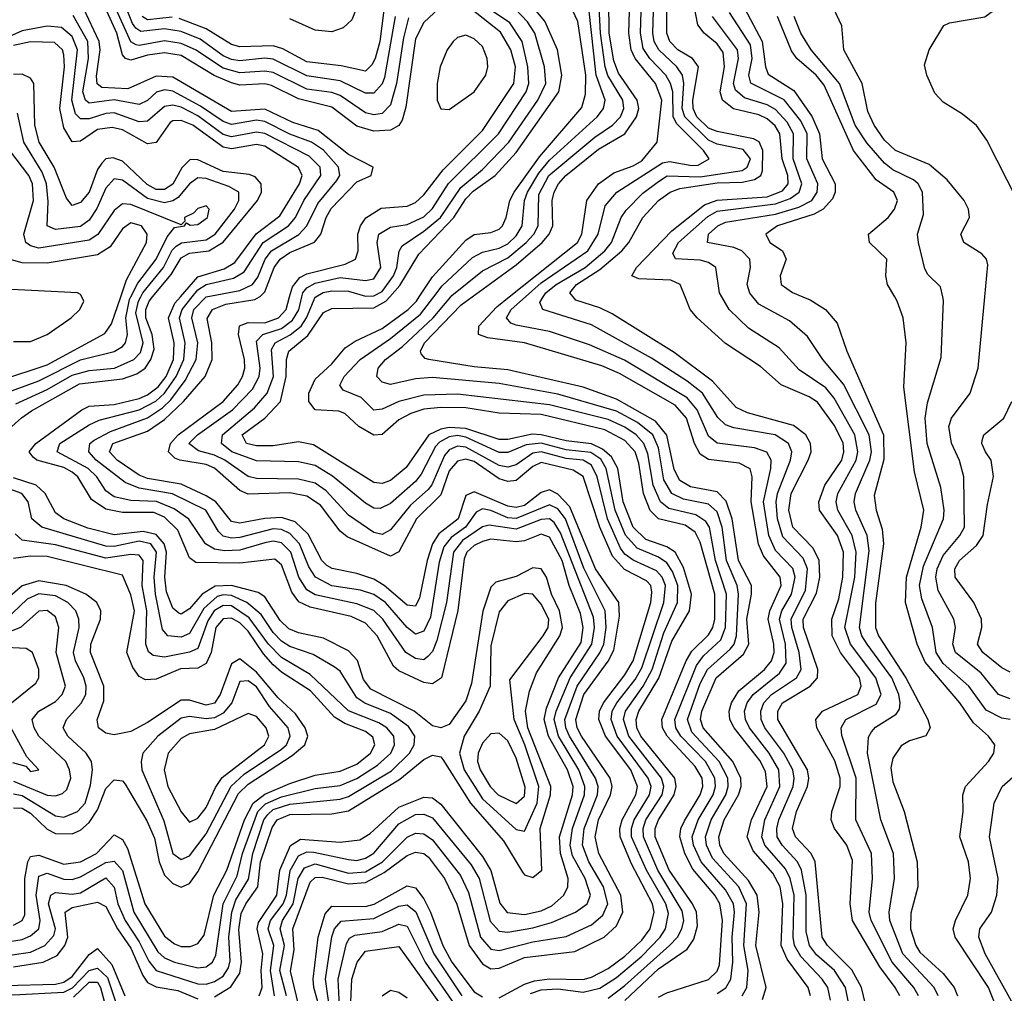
# Model space of a CAD drawing. Header units: inches. Extents: x 501365 to 657855, y 482276 to 547543.
# Tile 705 of 957: x 594884 to 597236, y 538336 to 540662. Entities that reach past the tile are written whole.
import ezdxf

# ---------------------------------------------------------------- set-up
doc = ezdxf.new("R2010")
doc.units = ezdxf.units.IN
doc.header["$MEASUREMENT"] = 0
doc.layers.add('A5593', color=7, linetype='Continuous')
doc.layers.add('A5594', color=7, linetype='Continuous')

msp = doc.modelspace()

# ---------------------------------------------------------------- linework, layer by layer
at = {"layer": 'A5593', "color": 5}
for points, elevation in [([(594804.2, 539635.8), (594888.6, 539711.4), (594912.4, 539727.6), (595027.5, 539792.5), (595130, 539804.3), (595164, 539816), (595183.8, 539830), (595197.4, 539850), (595205.2, 539874.8), (595200.9, 539910), (595185.7, 539950), (595185.6, 539970), (595193.6, 539990), (595202, 540000)], 3620), ([(594839.2, 539800.8), (594950, 539837.7), (595087.4, 539912.6), (595104, 539936), (595125.8, 540000)], 3680), ([(594849.4, 539770), (594930, 539799.7), (595030, 539849.3), (595110, 539869.8), (595130, 539881.7), (595137.2, 539890), (595141.6, 539910), (595137.9, 539950), (595146.3, 539993.7), (595149.6, 540000)], 3660), ([(594870, 539893.3), (594910, 539893.8), (594950.3, 539910), (595007.4, 539950), (595028.4, 539970), (595037.6, 539990), (595032.9, 540000)], 3720), ([(594875.3, 539744.7), (594950, 539778.6), (595010, 539813), (595050, 539824.4), (595110.5, 539830), (595157.2, 539850), (595172.6, 539867.4), (595179.4, 539890), (595162.1, 539962.1), (595167.9, 539990), (595173.4, 540000)], 3640), ([(595456.7, 538330), (595463.8, 538350), (595461.1, 538390), (595465.4, 538430), (595451.6, 538490), (595454.7, 538505.3), (595498.9, 538570), (595505.4, 538630), (595530.9, 538689.1), (595555.5, 538704.5), (595650, 538696.9), (595697.2, 538702.8), (595721.9, 538718.1), (595790, 538780.3), (595850, 538804.8), (595870, 538802.6), (595890, 538787.7), (595990, 538662.4), (596010, 538629.6), (596031.5, 538551.5), (596049.1, 538529.1), (596090, 538523.9), (596130, 538533.1), (596155.2, 538544.8), (596184.3, 538570), (596193.9, 538590), (596194.5, 538610), (596176, 538670), (596173.5, 538710), (596204.4, 538810), (596206.1, 538830), (596192.9, 538870), (596147.7, 538950), (596137.3, 538990), (596142.5, 539017.5), (596171.1, 539090), (596225.8, 539174.2), (596230.6, 539210), (596223.7, 539243.7), (596197, 539310), (596180.1, 539370), (596150, 539425.5), (596130, 539432.8), (596090, 539417.4), (596070, 539414.4), (596010, 539420.7), (595990, 539415.5), (595970, 539405.9), (595952.1, 539390), (595946, 539374), (595930.6, 539250.6), (595891.5, 539090), (595870, 539075.4), (595850, 539078.9), (595790, 539106.5), (595777.5, 539117.5), (595738.5, 539190), (595710, 539220.1), (595676.1, 539236.1), (595578.3, 539258.3), (595551, 539271), (595534.5, 539294.5), (595510, 539359.9), (595493.5, 539373.5), (595410, 539364.1), (595305.5, 539365.5), (595290, 539376.6), (595262.2, 539442.2), (595230, 539473.3), (595204.4, 539484.4), (595130, 539484.5), (595090, 539492.8), (595056.1, 539516.1), (595023.1, 539570), (595010, 539581.3), (594990, 539592.3), (594925.3, 539610), (594916.8, 539616.8), (594906.9, 539630), (594922.7, 539650), (595033.1, 539730), (595050, 539739), (595110, 539743.1), (595170, 539757.5), (595190, 539765.8), (595215.1, 539784.9), (595234.3, 539810), (595251.5, 539850), (595253, 539890), (595239.9, 539950), (595255.1, 539984.9), (595268.2, 540000)], 3580), ([(595493.2, 538330), (595483.1, 538390), (595491.2, 538450), (595477.5, 538490), (595483.1, 538510), (595514, 538550), (595521.3, 538570), (595530.4, 538629.6), (595550, 538664.1), (595570, 538673.7), (595586.6, 538673.4), (595670, 538655.6), (595690, 538653.5), (595710, 538658.6), (595730, 538670.5), (595790, 538740.5), (595830, 538762.9), (595850, 538764), (595870, 538755), (595963.1, 538643.1), (595982, 538610), (596007.9, 538507.9), (596030, 538484.3), (596050, 538481.9), (596110, 538492.6), (596154.6, 538505.4), (596212.3, 538530), (596239.9, 538550), (596247.8, 538570), (596235.1, 538610), (596204.7, 538664.7), (596199.3, 538690), (596204.6, 538730), (596233.3, 538810), (596234.5, 538830), (596219.9, 538870), (596171.1, 538950), (596161.2, 538990), (596165.6, 539010), (596199.1, 539090), (596251.2, 539170), (596257.5, 539210), (596254.7, 539234.7), (596176, 539436), (596160.7, 539460.7), (596150, 539470), (596130, 539468.1), (596070, 539444.8), (596005.6, 539454.4), (595990, 539450.6), (595942.4, 539417.6), (595920.2, 539390), (595904.1, 539270), (595880.9, 539179.1), (595870, 539152.5), (595859.3, 539140.7), (595850, 539133), (595830, 539136.3), (595806.8, 539150), (595751.4, 539230), (595730, 539250.6), (595690, 539266.2), (595590, 539288.4), (595570, 539300.3), (595551.5, 539330), (595532.4, 539390), (595510, 539412.1), (595490, 539415.9), (595470, 539412.6), (595410, 539394.4), (595373.3, 539393.3), (595350, 539397.5), (595328, 539410), (595288.5, 539468.5), (595253.3, 539493.3), (595211.3, 539511.3), (595150, 539513.1), (595110, 539522.3), (595090, 539536.4), (595068.3, 539570), (595048, 539590), (594974.1, 539630), (594980.2, 539650), (595050, 539694.6), (595074.4, 539705.6), (595170, 539730.3), (595209.5, 539750.5), (595230.3, 539769.7), (595258.4, 539810), (595276.3, 539850), (595279.5, 539890), (595266.2, 539950), (595272.2, 539970), (595296.4, 540000)], 3560), ([(595521.3, 538330), (595505.6, 538390), (595516.8, 538450), (595506.8, 538490), (595512.5, 538510), (595537.5, 538550), (595549.7, 538610.3), (595564.5, 538635.5), (595590, 538645), (595670, 538622.6), (595710, 538626.2), (595750.9, 538650), (595810, 538708.6), (595830, 538718.4), (595850, 538717.2), (595870, 538702.6), (595937.4, 538617.4), (595956.5, 538576.5), (595985.4, 538470), (596010, 538441.3), (596030, 538437.8), (596110, 538458.8), (596190, 538471.5), (596250, 538499.8), (596277.4, 538522.6), (596289.2, 538550), (596279.2, 538590), (596243.4, 538650), (596228.5, 538690), (596232.3, 538730), (596264.4, 538810), (596266.3, 538830), (596259.8, 538850), (596197.7, 538950), (596188.6, 538970), (596186.4, 538990), (596216.2, 539070), (596270.4, 539149.6), (596279.5, 539170), (596285.5, 539210), (596283.1, 539250), (596231.6, 539351.6), (596188.1, 539470), (596170, 539493.7), (596150, 539503.4), (596070, 539470.7), (596050, 539472.2), (596010, 539489.4), (595990, 539493.2), (595974.7, 539485.3), (595949.1, 539450), (595914.9, 539425.1), (595897.6, 539402.4), (595886, 539366), (595865.4, 539234.6), (595850, 539201), (595830, 539194.2), (595810, 539210.2), (595757.9, 539270), (595730, 539288.9), (595698.8, 539298.8), (595630, 539309.8), (595590.8, 539330), (595574.8, 539354.8), (595553, 539410), (595530, 539434.9), (595510, 539443.9), (595490, 539445.5), (595410, 539425.4), (595390, 539423.7), (595370, 539428.6), (595359, 539439), (595328.7, 539490), (595249.1, 539529.1), (595170, 539542.8), (595136.7, 539556.7), (595067.3, 539610), (595049.6, 539630), (595051.6, 539650), (595062, 539658), (595101.3, 539678.7), (595190, 539711.3), (595225.4, 539734.6), (595245.7, 539754.3), (595279.6, 539800.4), (595305.6, 539850), (595309.7, 539890), (595295.3, 539950), (595300.7, 539970), (595330, 540000)], 3540), ([(595550.6, 538309.4), (595531, 538389), (595540.3, 538439.7), (595536.7, 538490), (595578.5, 538601.5), (595590, 538612.5), (595606.5, 538613.5), (595670, 538597.3), (595710, 538600.3), (595755.2, 538624.8), (595810, 538665), (595830, 538673.4), (595850, 538670.3), (595860.8, 538660.8), (595899, 538610), (595928.9, 538548.9), (595957.9, 538450), (595990, 538405.9), (596010, 538394.3), (596030, 538395.6), (596090, 538421.5), (596210, 538435.6), (596280.6, 538470), (596310, 538496.8), (596325.2, 538530), (596320.6, 538570), (596267.5, 538670), (596259.2, 538710), (596267.2, 538750), (596295.2, 538810), (596299.2, 538830), (596294.7, 538850), (596226.4, 538950), (596216, 538970), (596212.5, 538990), (596232.2, 539050), (596290.1, 539129.9), (596303.8, 539156.2), (596317.2, 539237.2), (596315.4, 539270), (596259.6, 539350), (596198.5, 539498.5), (596170, 539528.2), (596150, 539538.7), (596130, 539532.8), (596090, 539501.5), (596070, 539497.1), (596050, 539500.2), (595970, 539534.2), (595950, 539525.6), (595931.4, 539470), (595885.9, 539434.1), (595870.3, 539410), (595857.4, 539370), (595839.4, 539280.6), (595830, 539261.3), (595810, 539263.5), (595755.3, 539310), (595730, 539325.7), (595690, 539339.3), (595630.7, 539350.7), (595618.4, 539358.4), (595605.7, 539370), (595573.4, 539433.4), (595542.7, 539462.7), (595510, 539472.5), (595470, 539470.4), (595410, 539459.3), (595390, 539463.5), (595353.2, 539510), (595330, 539524.8), (595270, 539552.7), (595190, 539566), (595170, 539573.7), (595116.9, 539610), (595098.7, 539630), (595107, 539650), (595190, 539679.2), (595230, 539706.8), (595275.5, 539750), (595327.7, 539810), (595343.9, 539850), (595343.6, 539890), (595332, 539948), (595345.1, 539970), (595377.1, 539982.9), (595446.3, 539993.7), (595457.3, 540000)], 3520), ([(596030, 538325.1), (596090, 538357.9), (596114.4, 538365.6), (596150, 538370.2), (596230, 538368.8), (596250, 538374.1), (596290, 538395.3), (596330, 538424.7), (596370, 538462.8), (596390.3, 538490), (596399.9, 538530), (596395.6, 538550), (596345.5, 538645.5), (596318.8, 538710), (596318.2, 538730), (596323.8, 538750), (596356.2, 538810), (596360.3, 538830), (596344, 538870), (596283.6, 538950), (596267.7, 538990), (596269.6, 539010), (596278.5, 539030), (596330, 539096.5), (596349.4, 539130), (596391.8, 539270), (596394.6, 539294.5), (596391.6, 539310), (596381.6, 539321.6), (596328.8, 539348.8), (596300.6, 539380.6), (596270, 539450), (596230, 539570.7), (596206.1, 539586.1), (596130, 539604.6), (596110, 539595.1), (596070, 539560.9), (596050, 539559), (596030, 539565.4), (595970, 539606.8), (595950, 539612.1), (595930, 539607.4), (595910, 539584.1), (595890, 539527.2), (595832.5, 539470), (595790, 539390.9), (595770, 539380.5), (595666.3, 539426.3), (595650, 539439.9), (595602.6, 539502.6), (595570, 539524), (595530, 539531.6), (595430, 539528.7), (595410, 539537.1), (595350, 539590.5), (595330, 539599.2), (595266.7, 539610), (595254.8, 539614.8), (595239.8, 539630), (595244.5, 539650), (595262.8, 539670), (595370, 539750), (595405.3, 539790), (595416.9, 539810), (595422.2, 539830), (595421.4, 539850), (595407.4, 539910), (595409.2, 539930.8), (595430, 539938.7), (595470, 539938.4), (595502.7, 539950), (595520.5, 539970), (595529.2, 540000)], 3480), ([(596104.5, 538335.5), (596130, 538344.4), (596170, 538346.7), (596230, 538338.8), (596270, 538347.8), (596310, 538373.6), (596370, 538424.9), (596414.2, 538470), (596426.7, 538490), (596433.8, 538526.2), (596427.9, 538550), (596381.4, 538630), (596346, 538710), (596345.4, 538730), (596351.8, 538750), (596388.8, 538810), (596392.3, 538830), (596385.8, 538850), (596311.5, 538950), (596296.8, 538990), (596299.5, 539010), (596310.3, 539030), (596354.1, 539085.9), (596370, 539113.7), (596422.9, 539270), (596426.7, 539310), (596418.8, 539330), (596405.3, 539345.3), (596350, 539370.8), (596330, 539385.6), (596319.7, 539399.7), (596288, 539470), (596263.9, 539570), (596250, 539598), (596229.9, 539609.9), (596190, 539614.1), (596130, 539629.6), (596110, 539626.7), (596070, 539598.7), (596050, 539593.5), (596030, 539597.3), (595950, 539641.1), (595930, 539643.4), (595910, 539634.4), (595898.8, 539621.2), (595869, 539551), (595860.1, 539539.9), (595817.5, 539502.5), (595770, 539443.4), (595750, 539432.6), (595730, 539436.6), (595670, 539478.8), (595616.8, 539536.8), (595590, 539554.7), (595550, 539564.2), (595450, 539565.8), (595430.5, 539570.5), (595374.3, 539610), (595350, 539621.6), (595311.8, 539631.8), (595288.3, 539650), (595309.4, 539670), (595392.5, 539730), (595440.3, 539779.7), (595456.7, 539810), (595458.9, 539830), (595450, 539894.5), (595465.1, 539910), (595510, 539924.5), (595536, 539944), (595550.8, 539969.2), (595558.4, 540000)], 3460), ([(596290, 538324.5), (596330, 538354.6), (596436.7, 538450), (596455.2, 538470), (596465.8, 538490), (596470.5, 538510), (596467, 538533), (596409, 538630), (596374, 538710), (596373.2, 538730), (596380.3, 538750), (596418.6, 538810), (596422.7, 538830), (596417.5, 538850), (596339.2, 538950), (596326.8, 538990), (596331.4, 539010), (596373.3, 539070), (596394.9, 539110), (596422.6, 539197.4), (596455.6, 539270), (596456.4, 539310), (596444, 539344), (596430, 539364.9), (596410, 539378), (596359.2, 539399.3), (596331, 539431), (596306.3, 539490), (596285.4, 539590), (596272.1, 539612.1), (596248.3, 539628.3), (596190, 539634.9), (596130, 539650.3), (596093.9, 539646.1), (596050, 539627.8), (596030, 539628.4), (595950, 539664.6), (595930, 539668.5), (595910, 539665.5), (595886.9, 539653.1), (595877.5, 539642.5), (595843.6, 539576.4), (595830, 539558.9), (595770, 539506.6), (595745.5, 539494.5), (595730, 539495.2), (595710, 539507), (595631.4, 539571.4), (595590, 539597), (595550, 539605.6), (595450, 539608.5), (595391.3, 539630), (595366.5, 539650), (595369.2, 539670), (595445.3, 539734.7), (595475.7, 539770), (595491, 539810), (595485.5, 539874.5), (595494.6, 539890), (595530.8, 539909.2), (595556.5, 539930), (595569.6, 539950), (595590, 539999), (595591.6, 540000)], 3440), ([(596330, 538318.5), (596410, 538394.5), (596478.9, 538441.1), (596494.9, 538465.1), (596503.2, 538496.8), (596500.7, 538530), (596491.4, 538550), (596435.9, 538630), (596402.3, 538710), (596402, 538730), (596410.1, 538750), (596447.5, 538810), (596452.7, 538830), (596449.5, 538850), (596367.8, 538950), (596358.8, 538970), (596356.8, 538990), (596362.9, 539010), (596410.8, 539089.2), (596442.3, 539177.7), (596484.4, 539250), (596488.9, 539290), (596470, 539353.1), (596450.3, 539390.3), (596430, 539402.7), (596379.9, 539419.9), (596349.7, 539449.7), (596325.8, 539510), (596312.8, 539590), (596297.6, 539617.6), (596276.5, 539636.5), (596250, 539648.7), (596190, 539656), (596130, 539670.7), (596108.4, 539671.6), (596050, 539659.4), (596030, 539659.3), (595950, 539685.9), (595910, 539688.2), (595890, 539684), (595861.9, 539670), (595807.7, 539592.3), (595770, 539561.4), (595750, 539553.8), (595730, 539556.1), (595586.4, 539646.4), (595550, 539653.3), (595490, 539644.1), (595450, 539644.3), (595426.3, 539650), (595415.6, 539670), (595470.1, 539709.9), (595507.1, 539750), (595521.1, 539810), (595522, 539850), (595527.2, 539870), (595572.3, 539907.7), (595610, 539962.9), (595630, 539972.6), (595730, 539974.1), (595759.2, 539990), (595768.2, 540000)], 3420), ([(596410, 538326.7), (596430, 538337.2), (596530, 538369), (596550, 538388.5), (596555.8, 538404.2), (596563.3, 538510), (596556.5, 538550), (596544.7, 538570), (596492.2, 538632.2), (596472.8, 538670), (596460.9, 538710), (596463.5, 538730), (596471.9, 538748.1), (596509.5, 538810), (596515.9, 538830), (596514.4, 538850), (596498.1, 538878.1), (596430.5, 538950), (596420, 538970), (596418.1, 538990), (596476.1, 539130), (596490, 539153.5), (596530, 539192.3), (596540.2, 539210), (596544.7, 539230), (596544.6, 539290), (596510, 539413.9), (596498.1, 539438.1), (596474.2, 539454.2), (596410, 539469.8), (596390, 539489.2), (596374.4, 539530), (596362.9, 539602.9), (596354.1, 539630), (596330, 539656.7), (596282.3, 539682.3), (596130, 539718.6), (596030, 539722.3), (595950, 539735), (595890, 539735.8), (595850, 539731.6), (595818.6, 539721.4), (595790, 539706.6), (595750, 539671.5), (595730, 539669.3), (595694.5, 539690), (595661, 539721), (595646.7, 539726.7), (595590.1, 539730.1), (595574.7, 539750), (595574.8, 539770), (595590, 539803.2), (595630, 539840.4), (595662, 539878), (595685.5, 539894.5), (595750, 539924.2), (595812.5, 539970), (595832, 539990), (595838.6, 540000)], 3380), ([(596550, 538335.4), (596571.3, 538348.7), (596582.9, 538370), (596588.1, 538410), (596586.2, 538470), (596592, 538530), (596589, 538550), (596570, 538583.1), (596511.9, 538650), (596493.8, 538690), (596491, 538710), (596504.6, 538750), (596540.4, 538810), (596546.2, 538830), (596545.1, 538850), (596522.2, 538890), (596463.4, 538950), (596451.8, 538970), (596449.2, 538990), (596500.7, 539119.3), (596517.6, 539142.4), (596559.3, 539180.7), (596570.2, 539209.8), (596572.5, 539290), (596546.4, 539370), (596531.8, 539450), (596523.6, 539463.6), (596499.5, 539479.5), (596434.5, 539494.5), (596414.8, 539510), (596397.4, 539550), (596385.1, 539625.1), (596375, 539650), (596356.8, 539670), (596330, 539688.9), (596290, 539706.8), (596150, 539742.1), (595930, 539767.2), (595850, 539765.5), (595790.3, 539749.7), (595750, 539731.6), (595730, 539729.6), (595699.7, 539759.7), (595656.9, 539776.9), (595648.7, 539788.7), (595659.3, 539810), (595697.6, 539850), (595770, 539900.4), (595841.5, 539958.5), (595873.4, 540000)], 3360), ([(596610.1, 538329.9), (596621.5, 538350), (596624, 538390), (596613.7, 538450), (596620.1, 538550), (596601.7, 538590), (596539, 538659), (596524.5, 538690), (596522.1, 538710), (596535.8, 538750), (596570.9, 538810), (596576.7, 538830), (596575.9, 538850), (596555.3, 538890), (596490, 538959.8), (596479.4, 538990), (596510, 539076.1), (596527, 539110), (596581.5, 539158.5), (596591.2, 539170), (596596.8, 539190), (596601.6, 539290), (596597.9, 539310), (596573, 539370), (596562.5, 539450), (596550, 539486.3), (596530, 539504.5), (596470, 539516.6), (596441.7, 539530), (596423.1, 539563.1), (596410, 539639.3), (596396.3, 539670), (596359.8, 539699.8), (596310, 539727.1), (596170, 539767.2), (596030, 539793.1), (595870, 539807.3), (595830, 539803.8), (595770, 539790.5), (595750, 539796.3), (595737.6, 539810), (595740.9, 539830), (595757.8, 539850), (595798.6, 539881.4), (595872.3, 539950), (595914, 540000)], 3340), ([(596658.7, 538321.3), (596667.6, 538350), (596642.8, 538450), (596650.4, 538530), (596646.1, 538570), (596625.4, 538605.4), (596565.9, 538670), (596556.7, 538690), (596554.1, 538710), (596567.2, 538750), (596601.6, 538810), (596607.6, 538830), (596607, 538850), (596587.5, 538890), (596517.1, 538970), (596510.5, 538990), (596513.6, 539010), (596548.1, 539090), (596613.5, 539146.5), (596625.8, 539170), (596621.5, 539230), (596632.7, 539290), (596632.1, 539310), (596600.9, 539370), (596585.9, 539470), (596571.7, 539511.7), (596550, 539533.9), (596486.5, 539546.5), (596461.4, 539561.4), (596447.4, 539587.4), (596429.9, 539669.9), (596403, 539703), (596310, 539755.3), (596230, 539784.4), (596050, 539826.1), (595970, 539833), (595861.5, 539850), (595852.9, 539852.9), (595843.7, 539863.7), (595842, 539870), (595851.3, 539890), (595939, 539981), (595965, 540000)], 3320), ([(596773.3, 538330), (596767.5, 538350), (596717.5, 538417.5), (596703.2, 538450), (596707, 538550), (596700.5, 538590), (596683.3, 538623.3), (596636, 538676), (596622.2, 538710), (596632.2, 538750), (596669.4, 538830), (596665.9, 538865.9), (596652.5, 538892.4), (596591.2, 538970), (596580.8, 538990), (596578.7, 539010), (596584.6, 539030), (596601.7, 539058.3), (596663.1, 539110), (596680.1, 539130), (596686.1, 539150), (596685.4, 539170), (596672, 539230), (596676, 539250), (596702.8, 539310), (596701.1, 539330), (596661, 539381), (596648.8, 539408.8), (596631.9, 539510), (596634.2, 539570), (596629.2, 539589.2), (596602.6, 539602.6), (596530, 539611.8), (596510, 539624.1), (596496.3, 539650), (596477, 539710), (596450, 539741.5), (596317.1, 539817.2), (596275.2, 539835.2), (596090.3, 539890.3), (596002.4, 539902.4), (595979.9, 539910), (595981.2, 539930), (596023.9, 539976.1), (596053.8, 540000)], 3280), ([(596820.7, 538319.3), (596814.3, 538350), (596801.3, 538370), (596750, 538423.9), (596735.4, 538450), (596731.6, 538470), (596733.9, 538570), (596725, 538610), (596713.5, 538633.5), (596664.5, 538690), (596657.3, 538710), (596664.5, 538750), (596700.1, 538830), (596697.4, 538870), (596674.3, 538910), (596627.3, 538970), (596618, 538990), (596615.9, 539010), (596622.2, 539030), (596636.1, 539050), (596699.2, 539100.8), (596715, 539125), (596713.9, 539170), (596699.1, 539230), (596704.6, 539250), (596727.8, 539290), (596736.7, 539330), (596731.3, 539351.3), (596690, 539394.1), (596673.8, 539430), (596661.2, 539510), (596678.8, 539590), (596679.2, 539610), (596668.9, 539628.9), (596639.5, 539639.5), (596550, 539650.8), (596530, 539667.4), (596502.6, 539730), (596478.5, 539758.5), (596328.7, 539848.7), (596245.2, 539885.2), (596150, 539917.1), (596070, 539932.2), (596057.2, 539937.2), (596046.8, 539950), (596058.6, 539970), (596092.3, 540000)], 3260), ([(596864.7, 538310), (596857.1, 538350), (596830.6, 538390), (596787.8, 538427.8), (596770.8, 538450), (596763.2, 538483.2), (596763.1, 538570), (596751.6, 538630), (596742.4, 538650), (596705.2, 538690), (596693.9, 538710), (596692.5, 538730), (596697.4, 538750), (596732, 538830), (596734.5, 538850), (596731, 538870), (596709.3, 538910), (596664.4, 538970), (596655.5, 538990), (596654.4, 539010), (596662, 539030), (596680.3, 539050), (596739.8, 539090), (596750.6, 539110), (596746.4, 539150), (596728.5, 539210), (596726.9, 539230), (596761, 539299), (596766, 539350), (596755.9, 539375.9), (596706.9, 539426.9), (596694.4, 539470), (596691.2, 539510), (596694.3, 539530), (596725.7, 539610), (596728.4, 539630), (596720.4, 539650), (596689.1, 539670), (596590, 539686.9), (596570, 539694.2), (596551.8, 539711.8), (596515.5, 539770), (596478.6, 539798.6), (596393.3, 539853.4), (596250, 539933.6), (596133.9, 539970), (596126.9, 539986.9), (596135.1, 540000)], 3240), ([(596904.5, 538310), (596895.2, 538350), (596872.1, 538392.1), (596813.8, 538450), (596801, 538470), (596784.5, 538650), (596774.5, 538670), (596737.6, 538710), (596730.4, 538730), (596739.8, 538770), (596766.4, 538830), (596769.3, 538850), (596765.9, 538870), (596695.2, 538990), (596695, 539010), (596706.6, 539030), (596772.4, 539070), (596790, 539090), (596790.4, 539110), (596756.8, 539210), (596755.9, 539230), (596787.9, 539292.1), (596795.3, 539330), (596793.7, 539370), (596779.6, 539399.6), (596731.4, 539450), (596721.6, 539490), (596726.7, 539530), (596767.5, 539610), (596774.6, 539630), (596773.4, 539650), (596762.2, 539670), (596732.9, 539692.9), (596623.1, 539723.1), (596595.4, 539735.4), (596538.8, 539798.8), (596447.5, 539867.5), (596299.3, 539959.3), (596270, 539973.9), (596212.4, 539992.4), (596206.3, 540000)], 3220), ([(596986.4, 538330), (596975.6, 538350), (596939.1, 538399.1), (596873.3, 538510), (596867.7, 538550), (596873.3, 538653.3), (596860.3, 538690), (596830.8, 538730), (596822.9, 538750), (596824.2, 538770), (596844, 538830), (596843.8, 538850), (596831, 538891), (596788.3, 538970), (596785.8, 538990), (596801.8, 539010), (596886.4, 539050), (596894.1, 539070), (596890, 539090), (596844.7, 539150), (596824.9, 539190), (596824, 539230), (596841.3, 539278.7), (596850.8, 539330), (596852.4, 539390), (596838, 539430), (596795, 539490), (596793, 539510), (596807.4, 539550), (596848.3, 539610), (596853.2, 539630), (596851, 539651), (596830, 539693.5), (596790, 539748.4), (596770, 539761.5), (596703.5, 539790), (596653.9, 539833.9), (596570, 539888.9), (596502.8, 539950), (596486.2, 539970), (596473.9, 540000)], 3180), ([(597031.6, 538330), (597020.4, 538350), (596968.1, 538410), (596917.8, 538510), (596913.2, 538530), (596921.6, 538610), (596918.8, 538670), (596881.4, 538750), (596882, 538850), (596848.3, 538951.7), (596846.3, 538970), (596857.6, 538990), (596930, 539027), (596941.7, 539050), (596929.4, 539090), (596868.8, 539170), (596855, 539210), (596879, 539330), (596882.6, 539390), (596873.1, 539430), (596838.3, 539490), (596834.6, 539510), (596838.7, 539530), (596882.4, 539610), (596886.4, 539630), (596878.8, 539670), (596830, 539757.7), (596810, 539782.9), (596746, 539826), (596698.3, 539878.4), (596625.5, 539925.5), (596578.8, 539970), (596561.7, 540000)], 3160), ([(597078.2, 538330), (597068.5, 538350), (596993.6, 538430), (596963.1, 538510), (596960.9, 538530), (596974.1, 538610), (596971.8, 538670), (596941.5, 538750), (596909.5, 538910), (596912, 538948), (596919.3, 538960.7), (596928.5, 538971.5), (596977.5, 539002.5), (596985.5, 539014.5), (596987.5, 539030), (596984.5, 539050), (596967.3, 539090), (596908.3, 539170), (596895.9, 539190), (596890.1, 539210), (596913.5, 539393.5), (596908.5, 539430), (596881.4, 539490), (596877.6, 539510), (596881, 539530), (596915.1, 539610), (596918.8, 539630), (596913.6, 539670), (596851.8, 539791.8), (596802.9, 539850), (596765.7, 539905.7), (596722.7, 539942.7), (596650, 539982.9), (596635.8, 540000)], 3140), ([(596754.9, 540000), (596772.6, 539992.6), (596809.2, 539970), (596837.3, 539937.3), (596860.1, 539870), (596947.6, 539670), (596948.4, 539611.6), (596925.1, 539525.1), (596929.7, 539490), (596944.8, 539444.8), (596947.5, 539410), (596928.2, 539268.2), (596928.2, 539210), (596935.8, 539190), (597000.9, 539090), (597053.7, 538990), (597059.3, 538970), (597048.7, 538951.3), (597010, 538938.8), (596990, 538926.9), (596970, 538897.8), (596965.5, 538874.5), (596970, 538841.2), (596996.9, 538770), (597028.3, 538650), (597029.4, 538590), (597012.7, 538527.3), (597012.2, 538490), (597024.5, 538450), (597034.6, 538434.5), (597090, 538383.4), (597116.4, 538350), (597124.7, 538330)], 3120), ([(597214.5, 538310), (597198.8, 538350), (597119.1, 538470), (597114.4, 538490), (597119.2, 538510), (597149.3, 538570), (597155.8, 538610), (597150.9, 538650), (597129.6, 538710), (597137.5, 538770), (597137.1, 538810), (597143.4, 538830), (597198.8, 538890), (597211.4, 538910), (597213.3, 538930), (597198.3, 538950), (597162.5, 538982.5), (597130.3, 539030.3), (597047.1, 539127.1), (597028.4, 539170), (597000.3, 539270), (597002.7, 539330), (597037.2, 539450), (597043.8, 539490), (597021.8, 539581.8), (596996.1, 539783.9), (597001.6, 539890), (596994.6, 539950), (596980.4, 539990), (596974.7, 540000)], 3080), ([(597250, 538990.4), (597230, 538993.1), (597192.7, 539012.7), (597151.1, 539070), (597090, 539123.9), (597073.1, 539150), (597064.6, 539210), (597038.8, 539278.8), (597033.7, 539310), (597043.5, 539356.5), (597091.2, 539470), (597092.5, 539490), (597084.5, 539544.5), (597051.9, 539650), (597047.3, 539710), (597052.9, 539747.1), (597085.1, 539854.9), (597091, 539991), (597089.1, 540000)], 3060), ([(597250, 539039.3), (597222.1, 539050), (597181, 539101), (597119.4, 539150), (597113.5, 539170), (597119.2, 539210), (597115.4, 539230), (597078.5, 539298.5), (597072.3, 539330), (597075.6, 539350), (597090, 539382.3), (597129.6, 539430), (597140.8, 539450), (597139.1, 539570), (597129, 539609), (597109.9, 539650.1), (597103.8, 539690), (597109.9, 539710.1), (597154.9, 539770), (597173.9, 539830), (597189.7, 540000)], 3040), ([(597250, 539103.3), (597230, 539114), (597184.5, 539150), (597172.1, 539170), (597182.3, 539210), (597181.4, 539230), (597163.5, 539270), (597118.8, 539330), (597118, 539350), (597129.1, 539370), (597170, 539406.3), (597185.4, 539430), (597195.7, 539504.3), (597210.6, 539570.6), (597205, 539610), (597191.3, 539630), (597182.1, 539650), (597183.3, 539656.7), (597186.9, 539670), (597234.8, 539710), (597254, 539750)], 3020), ([(595350, 538327.6), (595388.9, 538351.1), (595410, 538383.6), (595413.8, 538410), (595408.1, 538488.1), (595413.7, 538526.3), (595424.6, 538550), (595453.4, 538590), (595459.9, 538650), (595487.8, 538732.2), (595499.1, 538750), (595530, 538763.3), (595630, 538764.9), (595670, 538771.9), (595792.7, 538847.3), (595850, 538894.9), (595870, 538904.6), (595890, 538900.8), (595894.9, 538894.9), (595961.1, 538790), (596040, 538700), (596085, 538625), (596090, 538619), (596110, 538612.4), (596131.3, 538630), (596127.3, 538730), (596152, 538810), (596153.2, 538830), (596097.7, 538970), (596092.7, 539010), (596101.9, 539058.1), (596118.4, 539101.6), (596174.6, 539190), (596180.6, 539210), (596173.5, 539250), (596155, 539290), (596142.8, 539330), (596130, 539349.9), (596110, 539352.5), (596070, 539332.2), (596021.5, 539318.5), (596010, 539306.4), (595990.8, 539249.2), (595963.5, 539076.5), (595950, 539034.5), (595910, 538978.3), (595890, 538970.2), (595870, 538974.9), (595826.5, 539010), (595722.8, 539062.8), (595705.9, 539085.9), (595691, 539131), (595670, 539154.4), (595610, 539184.2), (595550, 539197), (595527, 539207), (595506.5, 539226.5), (595470, 539283.1), (595453.8, 539293.8), (595390.1, 539310.1), (595351.4, 539308.6), (595320.5, 539290), (595290, 539254.8), (595270, 539241.6), (595264.6, 539244.6), (595250, 539256), (595235, 539295), (595230.8, 539330), (595235.2, 539390), (595229.6, 539410), (595210, 539432.4), (595179.5, 539439.5), (595110, 539431.6), (595047.1, 539447.1), (594989.9, 539470), (594970, 539484.1), (594945.5, 539530), (594923.4, 539550), (594870, 539567.8)], 3620), ([(594850, 538425.7), (594910, 538434.2), (594944.8, 538450), (594965.9, 538474.1), (594970.1, 538490), (594952.9, 538550), (594958.8, 538570), (594970, 538576.4), (595010, 538572.7), (595030, 538576), (595090, 538611.8), (595109.9, 538589.8), (595119.2, 538550), (595136.4, 538510), (595170, 538458.7), (595192.6, 538412.6), (595210, 538390.5), (595310, 538358.3), (595330, 538357.6), (595350, 538363.7), (595370, 538377.2), (595383.1, 538396.9), (595386.8, 538413.2), (595384.1, 538470), (595391, 538530), (595400.9, 538559.1), (595431.1, 538608.9), (595441, 538670), (595467.8, 538750), (595476.7, 538763.3), (595490, 538775.1), (595530, 538787.6), (595650, 538800.1), (595670, 538805.8), (595772.8, 538867.2), (595815.3, 538910), (595826.6, 538930), (595827.9, 538950), (595813.4, 538973.5), (595770, 539004.1), (595709, 539029), (595690, 539041.6), (595650, 539105.4), (595635.8, 539115.8), (595585.1, 539145.1), (595530, 539164.2), (595510, 539177.2), (595490, 539198.4), (595461.1, 539241.1), (595427.1, 539270), (595390, 539286.6), (595370, 539288.4), (595356.3, 539283.7), (595324.3, 539255.7), (595290, 539195.5), (595270, 539187.1), (595238.1, 539190), (595225.2, 539205.2), (595208.4, 539290), (595205.4, 539330), (595211.4, 539390), (595197.6, 539410), (595170, 539416.4), (595110, 539403.7), (595090, 539404.4), (594937.6, 539450), (594913.1, 539470), (594905, 539510), (594889.3, 539530), (594850, 539544.5)], 3640), ([(594850, 538458.4), (594890, 538464.3), (594910, 538472.9), (594929.8, 538490.2), (594933.3, 538510), (594923.5, 538570), (594930, 538615.8), (594950, 538622.7), (594990, 538608.3), (595010, 538607.9), (595030, 538613.9), (595090, 538648.6), (595110, 538651.8), (595130, 538629.6), (595156.9, 538530), (595214.6, 538434.6), (595230, 538420.6), (595254.5, 538410), (595310, 538396.9), (595330, 538399.1), (595345.2, 538410), (595353.1, 538426.9), (595370.5, 538550), (595403.8, 538616.2), (595416.6, 538670), (595453.2, 538770), (595471.3, 538788.7), (595510, 538805.4), (595590, 538825.6), (595650, 538832.7), (595690, 538849.4), (595739.2, 538880.8), (595770.6, 538910), (595779.8, 538930), (595778.2, 538950), (595761.2, 538970), (595742, 538982), (595670, 539011), (595577.8, 539097.8), (595510, 539138.2), (595478.4, 539170), (595432.8, 539232.8), (595390, 539261.7), (595370, 539262.8), (595349, 539250), (595333.8, 539226.2), (595310, 539159.5), (595290, 539150.8), (595230, 539139.3), (595203, 539143), (595191.9, 539151.9), (595185.9, 539170), (595188.2, 539250), (595177.2, 539310), (595179.3, 539370), (595170, 539382.7), (595150, 539384.8), (595090, 539375.9), (594970, 539407.6), (594890, 539418.4), (594873.5, 539433.5)], 3660), ([(594870, 538498.8), (594890.4, 538509.6), (594896.3, 538523.7), (594897, 538610), (594903.7, 538650), (594910, 538662.9), (594930, 538666.1), (594990, 538644.7), (595030, 538649.9), (595068.1, 538670), (595110, 538714.5), (595130, 538703.2), (595142, 538682), (595183.5, 538550), (595230, 538472.7), (595254.1, 538454.1), (595270, 538448), (595292.4, 538447.6), (595310, 538455.1), (595325.1, 538474.9), (595348, 538570), (595379.3, 538630), (595421.2, 538750), (595441.9, 538790), (595470, 538811.4), (595530, 538837.5), (595590, 538856.9), (595650, 538866.3), (595690, 538883.7), (595722.3, 538910), (595732.7, 538930), (595727.9, 538947.9), (595710, 538961.2), (595660.8, 538980.8), (595636, 538996), (595578.6, 539058.6), (595510, 539102.9), (595490, 539120.9), (595466.9, 539146.9), (595430, 539201.6), (595410, 539221), (595390, 539231.9), (595370, 539230.7), (595352.8, 539210), (595341.8, 539150), (595330, 539123.6), (595310, 539113.2), (595268.6, 539111.4), (595210, 539086.3), (595184.9, 539084.9), (595170, 539093.2), (595154.3, 539114.3), (595140.4, 539150), (595158.3, 539250), (595150, 539288.4), (595130, 539335.2), (594950, 539379.4), (594910, 539380.4), (594870, 539375.1)], 3680), ([(594870, 538779.1), (594890, 538778.4), (594910, 538766), (594950, 538727.7), (594970, 538717.8), (595010, 538716.8), (595030, 538725.9), (595050, 538743.8), (595070, 538773.9), (595090, 538825.1), (595110, 538846.3), (595130, 538843.3), (595136, 538836), (595188.3, 538748.3), (595206.5, 538706.5), (595217.3, 538650), (595230, 538618.1), (595250, 538598.5), (595270, 538589.3), (595290, 538598.1), (595310, 538626.5), (595406.9, 538813.1), (595430, 538835.8), (595535.5, 538904.5), (595565.8, 538930), (595572.3, 538950), (595566.4, 538970), (595543.5, 539003.5), (595501.7, 539041.7), (595450, 539103.2), (595410, 539135.3), (595390, 539123.5), (595363.4, 539050), (595350, 539029.4), (595330, 539024.7), (595290, 539036.5), (595270, 539036.1), (595190, 538982.6), (595150, 538961.2), (595110, 538953.2), (595090, 538957.7), (595072.4, 538970), (595069.2, 538989.2), (595085.6, 539034.4), (595085.4, 539070), (595053.3, 539150), (595054.6, 539170), (595077.4, 539230), (595078.5, 539250), (595068.9, 539270), (595042.2, 539290), (594995.2, 539310), (594930, 539321.8), (594890.5, 539309.5), (594850, 539274.5)], 3720), ([(594870, 538812.5), (594890, 538808.3), (594970, 538759.6), (594990, 538756.6), (595022.5, 538770), (595041.1, 538790), (595053.4, 538833.4), (595058.4, 538870), (595055.8, 538890), (595043.1, 538910), (594999.5, 538950), (594988.3, 538970), (594996.1, 538990), (595031.1, 539028.9), (595042.6, 539050), (595043.5, 539070), (595037.8, 539090), (595017.9, 539130), (595013.3, 539150), (595026.1, 539210), (595026, 539230), (595018.1, 539250), (594999.1, 539270), (594970, 539285.7), (594930, 539290.5), (594902.3, 539277.7), (594850, 539227.5)], 3740), ([(594870, 538842.5), (594950, 538809.3), (594970, 538807.6), (594986.5, 538813.5), (594997, 538823), (595006.3, 538850), (595003.7, 538870), (594994.5, 538890), (594930.5, 538950), (594919, 538970), (594914.2, 538990), (594929.9, 539010), (594970, 539033.3), (594986.1, 539050), (594993.5, 539070), (594971.9, 539150), (594977.7, 539210), (594970, 539235.1), (594950, 539250.6), (594930, 539248.9), (594886.2, 539210), (594850, 539195.3)], 3760), ([(594865.1, 539030), (594923.1, 539076.9), (594930.3, 539090), (594930.3, 539109.7), (594914.9, 539150), (594899.8, 539159.8), (594770, 539166.3)], 3780), ([(594867.5, 538887.5), (594899, 538879), (594910, 538866.2), (594930.5, 538870), (594901.2, 538901.2), (594853, 538990)], 3780), ([(597257.5, 538310), (597190.7, 538430), (597175.5, 538470), (597177.9, 538490), (597205.8, 538530), (597218.1, 538570), (597221.6, 538610), (597201, 538710), (597211.8, 538790), (597231.3, 538830), (597270, 538864.6)], 3060), ([(595604, 538290), (595587.1, 538350), (595585.6, 538370), (595597.5, 538470), (595613.9, 538526.1), (595630, 538544.1), (595710, 538542.9), (595731.4, 538548.6), (595810, 538592.7), (595830, 538588.2), (595850, 538561.7), (595865.7, 538530), (595895, 538450), (595916.3, 538410), (595970, 538339.4), (595990, 538327.1)], 3480), ([(594870, 538399.2), (594940.7, 538410), (594973.6, 538426.4), (594992.6, 538450), (594999, 538470), (594993.4, 538530), (595010, 538541), (595070, 538553.4), (595090, 538543.3), (595117.8, 538490), (595150, 538443.8), (595178.5, 538378.5), (595190, 538361.8), (595210, 538351.1), (595262.5, 538342.5), (595310, 538322.9)], 3620), ([(595626.3, 538290), (595614.9, 538370), (595630, 538470.9), (595636, 538490), (595652.1, 538507.9), (595730, 538514.3), (595790, 538544.3), (595810, 538546.9), (595830.8, 538530.8), (595873.4, 538430), (595940.2, 538330)], 3460), ([(595649.2, 538290), (595644.9, 538370), (595665.2, 538454.8), (595672.4, 538467.6), (595685.1, 538474.9), (595750, 538483.4), (595790, 538501.4), (595810, 538495.9), (595852.6, 538410), (595930, 538298.7)], 3440), ([(594560.9, 538330), (594670, 538368.9), (594850, 538354.4), (594970, 538357.5), (594990, 538362.3), (595010, 538376.4), (595050, 538428.5), (595070, 538443.2), (595104.4, 538404.4), (595135.9, 538330)], 3580), ([(595669.8, 538190), (595677.9, 538370), (595690.1, 538409.9), (595710, 538436.7), (595790, 538448), (595903, 538290)], 3420), ([(594649.2, 538330), (594670, 538335.9), (594870, 538332.6), (594990, 538338.6), (595010.7, 538349.3), (595050, 538390.5), (595070, 538395.9), (595093.9, 538373.9), (595113.9, 538313.9)], 3560), ([(595013.2, 538326.8), (595050, 538362.2), (595070, 538362.5), (595077.4, 538350), (595090, 538302)], 3540), ([(595750.4, 538329.6), (595770, 538343.1), (595790, 538338.6), (595810, 538325.3)], 3380)]:
    msp.add_lwpolyline(points, dxfattribs=dict(at, elevation=elevation))
for points, elevation in [([(596090.9, 539290.9), (596050, 539273.4), (596030, 539247.8), (596010, 539166.3), (596008.1, 539070), (595981.8, 539010), (595945.9, 538950), (595934.9, 538910), (595945.8, 538870), (595990, 538800.2), (596070, 538727.2), (596090, 538723.1), (596120.2, 538790), (596124.7, 538830), (596090.8, 538930), (596065.1, 538990), (596055, 539085), (596134.9, 539190), (596146.6, 539210), (596148.6, 539230), (596130, 539265.8), (596110, 539289.9)], 3640), ([(595430, 539082.4), (595410, 539081.3), (595390.9, 539030), (595370, 539004.9), (595350, 538994.5), (595330, 538991.8), (595290, 538997.7), (595270, 538993.5), (595214.1, 538950), (595178.8, 538910), (595174.7, 538890), (595176.5, 538870), (595228.3, 538748.3), (595250, 538670.1), (595270, 538655.2), (595290, 538664), (595330, 538717), (595389.5, 538830.5), (595420.6, 538859.4), (595510, 538918.9), (595521.8, 538930), (595530.6, 538950), (595525.5, 538970), (595480.9, 539020.9), (595450, 539068.2)], 3740), ([(595430, 539004.8), (595350, 538966), (595290, 538955.8), (595270, 538944.4), (595239.4, 538910), (595229.8, 538870), (595238.5, 538830), (595270, 538769.4), (595290, 538745), (595310, 538754.1), (595330, 538779.9), (595352.1, 538828), (595368.4, 538851.6), (595469.3, 538930), (595479.8, 538950), (595473, 538970), (595450, 538997.4)], 3760), ([(596030, 538957.1), (596010, 538955.6), (595990, 538933.4), (595979.1, 538910), (595977.6, 538890), (595983.9, 538870), (596008.4, 538830), (596027.6, 538810), (596070, 538789.8), (596090, 538806.9), (596091.8, 538828.2), (596070, 538897.5), (596050, 538939.3)], 3660)]:
    msp.add_lwpolyline(points, close=True, dxfattribs=dict(at, elevation=elevation))
at = {"layer": 'A5594', "color": 5}
for points, elevation in [([(595813.4, 540666.6), (595801, 540619), (595784.8, 540510), (595770, 540459), (595750, 540438.6), (595730, 540435.1), (595710, 540439.6), (595650, 540480.9), (595630, 540488.3), (595570, 540496.7), (595490, 540536.1), (595470, 540539.5), (595410, 540535.7), (595370, 540546.4), (595304.4, 540590), (595270, 540605.8), (595230, 540611.9), (595170, 540600.5), (595162.6, 540602.6), (595149.5, 540609.5), (595090, 540742.9)], 3460), ([(595711.7, 540750), (595677.6, 540662.4), (595656.9, 540643.1), (595630, 540633.5), (595590, 540637.3), (595530, 540664.7)], 3380), ([(596473.9, 540000), (596461.6, 540030), (596439.8, 540039.8), (596363.4, 540043.4), (596346.3, 540050), (596357.9, 540070), (596442.1, 540157.9), (596519.7, 540220.3), (596550, 540231), (596670, 540239), (596706.3, 540253.7), (596720, 540270), (596718.9, 540290), (596705.4, 540330), (596700.2, 540390), (596688.9, 540408.9), (596670, 540425.5), (596650, 540434.9), (596589.2, 540449.2), (596562.8, 540470), (596557.8, 540490), (596567.8, 540550), (596564.4, 540584.4), (596550, 540604.7), (596519.6, 540630), (596503.9, 540650), (596484.8, 540750)], 3180), ([(595781.1, 540670), (595755.4, 540524.6), (595750, 540509.5), (595730, 540487.1), (595710, 540486.7), (595650, 540516.6), (595570, 540528), (595490, 540567.7), (595470, 540570.4), (595410, 540564.2), (595390, 540567.4), (595370, 540576.4), (595315.5, 540615.5), (595270, 540634.1), (595230, 540640.5), (595174, 540634), (595161.9, 540641.9), (595153.5, 540653.5), (595123.5, 540730)], 3440), ([(595898.6, 540701.4), (595850, 540655.3), (595830, 540616.7), (595806.9, 540453.1), (595797.9, 540422.1), (595790, 540409.9), (595770, 540398.5), (595730, 540395.7), (595690, 540407.8), (595630, 540453.6), (595550, 540473.3), (595485.5, 540505.5), (595470, 540508.9), (595410, 540506), (595390, 540511.8), (595349, 540529), (595270, 540576.6), (595230, 540583.1), (595190, 540577.9), (595150, 540565.9), (595137.3, 540570), (595130, 540578.3), (595116.4, 540630), (595080.2, 540710)], 3480), ([(595529.2, 540000), (595536.1, 540023.9), (595553.3, 540046.7), (595570, 540055), (595661.9, 540078.1), (595686.3, 540090), (595692.7, 540110), (595692, 540150), (595698.2, 540170), (595711.4, 540188.6), (595748.1, 540211.9), (595810, 540216.6), (595830, 540225.2), (595850, 540243.8), (595896.1, 540303.9), (595990, 540397.3), (596065, 540510), (596068.5, 540550), (596057.4, 540590), (596032.9, 540632.9), (595950, 540698.2)], 3480), ([(595558.4, 540000), (595560.9, 540010), (595570, 540021.7), (595590, 540032.9), (595650, 540046), (595710, 540039.2), (595730, 540043.2), (595746.9, 540070), (595737.9, 540130), (595742.6, 540150), (595770, 540166.4), (595810, 540173.2), (595850, 540191.7), (595870, 540211.2), (595908.8, 540271.2), (596028, 540390), (596094, 540490), (596100.8, 540510), (596098.4, 540550), (596084.5, 540610), (596055, 540655), (595974.4, 540710)], 3460), ([(595768.2, 540000), (595792.7, 540027.3), (595837.8, 540102.2), (595921.1, 540190), (595950, 540234.5), (595967.6, 540252.4), (596020, 540290), (596070, 540345), (596172.1, 540490), (596179.1, 540530), (596168.9, 540590), (596138.8, 540658.8), (596093.5, 540713.5)], 3420), ([(595838.6, 540000), (595870, 540047.6), (595950, 540135.7), (595970, 540149), (596010, 540153.9), (596030, 540161.9), (596037.4, 540170), (596046.4, 540190), (596054.8, 540230), (596065.5, 540250), (596125.6, 540334.4), (596227.1, 540452.9), (596235.6, 540484.4), (596236.6, 540530), (596217.9, 540657.9), (596198.5, 540698.5)], 3380), ([(595914, 540000), (595916.7, 540003.3), (595990, 540062.6), (596050, 540093.5), (596094.1, 540130), (596112.5, 540150), (596122.4, 540170), (596124.3, 540244.3), (596148.2, 540290), (596258.2, 540381.8), (596300.6, 540410), (596319.8, 540430), (596327.7, 540450), (596324.7, 540470), (596288.8, 540528.8), (596282.5, 540550), (596271.5, 540630), (596267.5, 540707.5)], 3340), ([(595965, 540000), (596070, 540076.6), (596132.1, 540130), (596148.9, 540150), (596157.6, 540170), (596156.6, 540230), (596160.6, 540250), (596171.6, 540270), (596188.8, 540290), (596266.6, 540353.4), (596330, 540389.4), (596357.3, 540430), (596362.9, 540450), (596359.3, 540470), (596314.9, 540534.9), (596303.8, 540563.7), (596292.7, 540630), (596291.2, 540710)], 3320), ([(596053.8, 540000), (596216.6, 540130), (596226.9, 540150), (596239.2, 540230), (596267.1, 540270), (596303.2, 540296.8), (596350, 540313), (596370, 540324.9), (596406.9, 540370), (596418.4, 540470), (596403.3, 540510), (596354.4, 540570), (596345.2, 540590), (596339.5, 540630), (596341.5, 540710)], 3280), ([(596092.3, 540000), (596130, 540033.5), (596241.5, 540110), (596266.4, 540150), (596282.6, 540217.4), (596310.3, 540250), (596419.9, 540320.1), (596436.7, 540323.3), (596490, 540313.6), (596505.2, 540314.8), (596531.1, 540330), (596517.7, 540350), (596453.9, 540413.9), (596445.4, 540430), (596444.2, 540490), (596438.9, 540510), (596427.6, 540530), (596389.2, 540570), (596373.8, 540593.8), (596366.9, 540630), (596369.4, 540710)], 3260), ([(596135.1, 540000), (596141.3, 540010), (596165.7, 540030), (596234.9, 540070), (596282.4, 540110), (596297.7, 540130), (596321.1, 540190), (596333.1, 540206.9), (596372.4, 540247.6), (596410, 540275.5), (596431.1, 540288.9), (596510, 540287), (596610, 540302.3), (596622.2, 540310), (596630.3, 540330), (596612.6, 540352.6), (596550, 540364.6), (596530, 540374.4), (596472.9, 540430), (596467.1, 540450), (596471, 540510), (596467.7, 540530), (596454.1, 540550), (596410.8, 540590), (596400.2, 540610), (596396.9, 540630), (596398.7, 540710)], 3240), ([(597267.9, 540230), (597194.2, 540374.2), (597169.4, 540409.4), (597136.4, 540436.4), (597090, 540465.3), (597070, 540486.9), (597050.9, 540530), (597045.2, 540554.8), (597056.4, 540590), (597091.6, 540648.4), (597105.3, 540654.7), (597190, 540669), (597236.8, 540703.2)], 3020), ([(595330, 540000), (595410, 540015.1), (595440.7, 540030), (595452.9, 540047.1), (595471, 540090), (595485.9, 540110), (595551, 540149), (595570.2, 540169.8), (595596.6, 540223.4), (595642.2, 540277.8), (595648.8, 540290), (595646, 540310), (595610, 540350.6), (595581.2, 540370), (595530, 540388.9), (595470, 540419.5), (595450, 540422.1), (595390, 540412.3), (595370, 540419.3), (595315.9, 540455.9), (595250, 540491.9), (595230, 540494.8), (595210.9, 540489.1), (595190, 540469.7), (595170, 540459.5), (595110, 540470.5), (595050, 540463.1), (595041.6, 540470), (595035, 540490), (595049, 540570), (595047, 540610), (595012.3, 540672.3)], 3540), ([(595457.3, 540000), (595459, 540001), (595470, 540011.7), (595492.6, 540070), (595506.9, 540090), (595530, 540106), (595588.9, 540131.1), (595603.9, 540150), (595616.5, 540190), (595628.6, 540211.4), (595690, 540275), (595723.5, 540290), (595729, 540310), (595670, 540340.6), (595597.5, 540397.5), (595536.7, 540416.7), (595470, 540448.4), (595390, 540442.7), (595250, 540525.1), (595210, 540527.4), (595142.6, 540497.4), (595080.5, 540500.5), (595069.2, 540509.2), (595067.8, 540527.8), (595076.6, 540590), (595074.3, 540610), (595036.7, 540690)], 3520), ([(595754.5, 540685.5), (595744.2, 540610), (595733.7, 540570), (595725.8, 540554.2), (595710, 540539.1), (595652.3, 540552.3), (595570, 540561.9), (595512.6, 540592.6), (595490, 540599.7), (595410, 540597.3), (595390, 540602.8), (595330, 540640.3), (595265.4, 540665.4)], 3420), ([(595591.6, 540000), (595609.3, 540010.7), (595630, 540014.2), (595670, 540013.3), (595710, 540001.9), (595730, 540002.4), (595750, 540012.9), (595777.3, 540050), (595785.4, 540070), (595790.4, 540109.6), (595798.3, 540121.7), (595850, 540156.8), (595889.2, 540190), (595938.4, 540261.6), (595990, 540304.2), (596053, 540370), (596122.1, 540470), (596141, 540510), (596137.7, 540550), (596114.6, 540630), (596097.5, 540657.5), (596068.1, 540688.1)], 3440), ([(595873.4, 540000), (595893.7, 540026.3), (595966, 540094), (595990, 540106.6), (596030, 540116.2), (596050, 540126.8), (596070, 540145.9), (596084.6, 540170), (596089.8, 540230), (596097, 540250), (596124.2, 540295.8), (596150, 540326.8), (596264, 540430), (596278.9, 540450), (596282.5, 540470), (596261.7, 540530), (596243.4, 540690)], 3360), ([(596206.3, 540000), (596198.3, 540010), (596214.4, 540030), (596270, 540065.1), (596322.8, 540110), (596339.3, 540130), (596372.8, 540190), (596410, 540230.7), (596438.3, 540250), (596461.3, 540258.7), (596550, 540272.2), (596610, 540273.8), (596639.3, 540280.7), (596654.4, 540290), (596658.8, 540301.2), (596659.6, 540350), (596650.3, 540370.3), (596637.4, 540377.4), (596550, 540395.1), (596530, 540403.5), (596501.6, 540430), (596492.9, 540450), (596492.5, 540470), (596505.7, 540550), (596491.6, 540570), (596456.3, 540590), (596437.2, 540610), (596430, 540630), (596430.4, 540690)], 3220), ([(596635.8, 540000), (596628.7, 540008.7), (596621.6, 540030), (596629.9, 540070), (596628.5, 540090), (596608.9, 540110), (596590, 540118.3), (596526.9, 540130), (596529.4, 540150), (596552.2, 540170), (596570, 540178.6), (596690, 540197.7), (596745.4, 540214.6), (596776.3, 540230), (596789.5, 540250), (596790.6, 540270), (596764.6, 540330), (596765.6, 540390), (596750, 540420.9), (596710.7, 540470.7), (596630.7, 540510.7), (596625.7, 540530), (596633.8, 540570), (596630, 540602), (596579.6, 540679.6)], 3140), ([(596615.7, 540690), (596658, 540610), (596665.6, 540550), (596672.3, 540532.3), (596733.1, 540493.1), (596777, 540430), (596794.9, 540390), (596800.9, 540330), (596832, 540270), (596831.9, 540250), (596825.4, 540234.6), (596803.8, 540210), (596782, 540198), (596694.3, 540170), (596666.2, 540150), (596676.4, 540130), (596706.7, 540110), (596715, 540090), (596700.5, 540050), (596702.9, 540030), (596730, 540010.3), (596754.9, 540000)], 3120), ([(597189.7, 540000), (597196.8, 540076.8), (597193.9, 540090), (597182.5, 540102.5), (597139.1, 540130), (597132.3, 540150), (597152.9, 540190), (597150.4, 540210), (597139.9, 540230), (597099.7, 540279.7), (597056.7, 540316.7), (596976.2, 540350), (596950, 540374.3), (596925.5, 540410), (596910, 540443.1), (596896.7, 540510), (596853.1, 540590), (596848.1, 540648.1), (596828.5, 540690)], 3040), ([(595248.8, 540668.8), (595190, 540661.9), (595177, 540670)], 3420), ([(596561.7, 540000), (596556, 540010), (596546.9, 540070), (596530, 540081.9), (596510, 540087.6), (596451.1, 540091.1), (596444.1, 540104.1), (596458.1, 540130), (596528.2, 540191.8), (596550, 540204.5), (596690, 540222.1), (596724.9, 540235.1), (596746, 540250), (596752.7, 540270), (596731.6, 540330), (596732.9, 540390), (596717.5, 540417.5), (596690, 540447.5), (596670, 540459.1), (596615.8, 540475.8), (596593.9, 540493.9), (596589, 540510), (596601.3, 540570), (596599, 540590), (596539.3, 540670)], 3160), ([(596974.7, 540000), (596957.5, 540030), (596953.4, 540050), (596955.4, 540090), (596914, 540130), (596911.4, 540150), (596958.8, 540190), (596974, 540210), (596980.8, 540230), (596971.9, 540250), (596930, 540279.9), (596875.9, 540350), (596805.8, 540505.8), (596786.6, 540530), (596740.8, 540570), (596728, 540588), (596694.3, 540670)], 3080), ([(597089.1, 540000), (597083.9, 540023.9), (597053.7, 540053.7), (597046.7, 540066.7), (597031.2, 540130), (597028.5, 540150), (597043.2, 540196.8), (597040.7, 540250), (597030.6, 540270), (597019.4, 540279.4), (596970, 540303.7), (596950, 540319.2), (596907.9, 540367.9), (596880.2, 540410), (596842.6, 540510), (596774.6, 540590), (596750, 540629.9), (596734.4, 540670)], 3060), ([(595296.4, 540000), (595310, 540017), (595330, 540029.7), (595395.4, 540044.6), (595420.2, 540059.8), (595466.1, 540130), (595526.4, 540170), (595543.5, 540190), (595563.4, 540230), (595603.9, 540290), (595602.3, 540310), (595576, 540336), (595470, 540390.3), (595450, 540393.6), (595390, 540382.8), (595370, 540388.1), (595310, 540432.4), (595270, 540453), (595250, 540458.3), (595230, 540455.2), (595190, 540419.8), (595170, 540418.4), (595110, 540439.6), (595090, 540438.4), (595050, 540425.7), (595030, 540425.6), (595017.5, 540437.6), (595008.7, 540470), (595022.2, 540590), (595010, 540622.3), (594983.9, 540643.9), (594950, 540646.6), (594890, 540635.9), (594790, 540591.3)], 3560), ([(595268.2, 540000), (595310, 540047.7), (595372.8, 540067.2), (595398, 540082), (595449.5, 540150.5), (595506.1, 540193.9), (595552.6, 540270), (595559.2, 540290), (595550, 540308.9), (595470, 540359.8), (595450, 540363.8), (595390, 540353.9), (595370, 540357.4), (595297.7, 540410), (595270, 540421.5), (595250, 540420.8), (595243.6, 540416.4), (595210, 540368.7), (595190, 540365.6), (595130, 540399), (595105, 540405), (595070, 540399.7), (595030, 540372.2), (595010, 540370.3), (594990, 540404.3), (594980.3, 540450), (594991.3, 540550), (594990, 540578.8), (594986.8, 540590), (594967.8, 540607.8), (594910, 540609.3), (594870, 540601)], 3580), ([(595202, 540000), (595246.5, 540053.5), (595270, 540093.1), (595290, 540104.4), (595336.5, 540110), (595370, 540130.6), (595452.6, 540230), (595461.7, 540250), (595460.9, 540270), (595446.8, 540286.8), (595432.8, 540292.8), (595370, 540299.6), (595310, 540327.8), (595291.7, 540328.3), (595271.4, 540308.6), (595250, 540269.7), (595230, 540256.8), (595210, 540256.6), (595188.5, 540268.5), (595130, 540324.3), (595107.5, 540332.5), (595090, 540329.9), (595080.2, 540319.8), (595070, 540304.7), (595050, 540249.9), (595030, 540225.3), (595010, 540218.7), (594995.9, 540235.9), (594967.1, 540310), (594931.2, 540370), (594920.9, 540410), (594918.2, 540510), (594910, 540522.8), (594890, 540532.5), (594870, 540531.3)], 3620), ([(595173.4, 540000), (595178.9, 540010), (595227.9, 540070), (595248.3, 540111.7), (595258.4, 540121.6), (595270.8, 540129.2), (595330, 540136.7), (595351.5, 540150), (595397.5, 540210), (595408, 540230), (595407.7, 540250), (595384, 540264), (595330, 540283.2), (595310, 540284.9), (595290, 540269.9), (595262.7, 540237.3), (595250, 540229.2), (595230, 540224.7), (595190, 540235), (595130, 540279), (595110, 540281.8), (595090, 540259.7), (595068.8, 540211.2), (595050, 540183.4), (595030, 540168.2), (594970, 540161.1), (594949.9, 540170), (594952.1, 540227.9), (594948.5, 540270), (594938, 540298), (594894.1, 540370), (594879.1, 540439.1)], 3640), ([(595149.6, 540000), (595166.8, 540033.2), (595210, 540090.4), (595236.3, 540143.7), (595254.4, 540165.6), (595278, 540170), (595283.1, 540176.9), (595291.6, 540171.6), (595310, 540172.7), (595333.3, 540190), (595337.3, 540210), (595330, 540217.7), (595310, 540211.6), (595299.6, 540200.4), (595278.3, 540190), (595279.2, 540180.8), (595270, 540172.3), (595150, 540221.1), (595130, 540222.5), (595110, 540206.3), (595071.1, 540148.9), (595050, 540135.2), (594930, 540116.6), (594910, 540121.8), (594898.9, 540130), (594893.9, 540150), (594917.3, 540230), (594915.2, 540270), (594906.6, 540290), (594860.6, 540350)], 3660), ([(595125.8, 540000), (595139.6, 540040.4), (595187.4, 540130), (595188.8, 540150), (595175.3, 540170), (595150, 540177), (595130, 540162.9), (595100.7, 540119.3), (595070, 540100.2), (594950, 540080.6), (594890, 540081.7), (594859, 540090)], 3680), ([(595032.9, 540000), (595030, 540006), (595022.4, 540010), (594850, 540018.4)], 3720)]:
    msp.add_lwpolyline(points, dxfattribs=dict(at, elevation=elevation))
at = {"layer": 'A5594', "color": 5, "elevation": 3520}
msp.add_lwpolyline([(595950, 540625.4), (595930, 540619.8), (595919.7, 540610), (595905.2, 540590), (595888.6, 540550), (595881.6, 540510), (595881.9, 540470), (595890, 540449.5), (595910, 540447.4), (595970, 540489.7), (595997.5, 540530), (596002.6, 540550), (596001.2, 540570), (595990, 540598.2), (595970, 540616.9)], close=True, dxfattribs=at)

doc.saveas('drawing.dxf')
